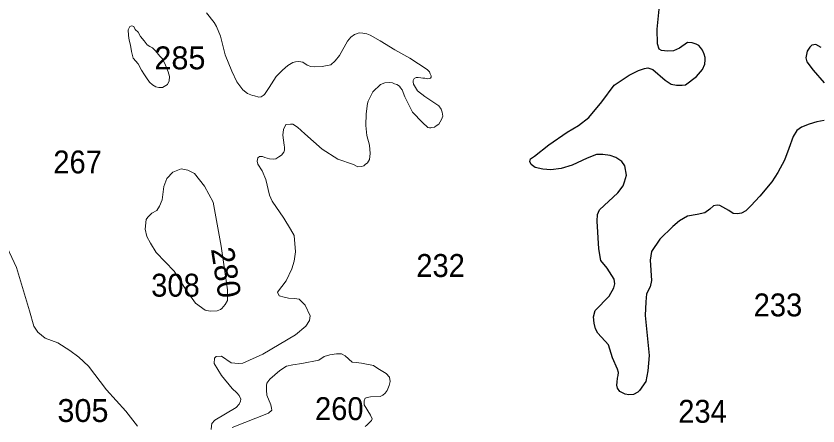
# Model space of a CAD drawing. Extents: x 445.4 to 500, y 8728.7 to 8784.
# Drawn here: x 484.09 to 489.69, y 8776.43 to 8779.29 of the extents above; entities that cross this region are included whole.
import ezdxf
from ezdxf.enums import TextEntityAlignment as Align

# ---------------------------------------------------------------- set-up
doc = ezdxf.new("R2010")
doc.units = 0
doc.header["$LTSCALE"] = 0.064
doc.layers.add('1', color=7, linetype='Continuous', lineweight=25)
doc.layers.add('2', color=7, linetype='Continuous', lineweight=13)
doc.layers.add('21', color=7, linetype='Continuous')
doc.layers.add('61', color=7, linetype='Continuous')

msp = doc.modelspace()

# ---------------------------------------------------------------- linework, layer by layer
at = {"layer": '1'}
for points in [[(487.8988, 8778.2245), (487.8254, 8778.2161), (487.7704, 8778.2211), (487.717, 8778.2311), (487.6887, 8778.2528), (487.6787, 8778.2744), (487.6837, 8778.2927), (487.712, 8778.3111), (487.8121, 8778.3894), (487.9405, 8778.4786), (488.0189, 8778.5252), (488.0906, 8778.5802), (488.1823, 8778.6901), (488.2695, 8778.8078), (488.3729, 8778.8777), (488.4396, 8778.9094), (488.4796, 8778.9244), (488.5046, 8778.9277), (488.5396, 8778.916), (488.6247, 8778.8427), (488.6664, 8778.8144), (488.7047, 8778.8078), (488.7431, 8778.8061), (488.7681, 8778.8094), (488.8431, 8778.8677), (488.8865, 8778.916), (488.9015, 8778.9527), (488.9048, 8778.9827), (488.9048, 8778.9993), (488.8982, 8779.0226), (488.8865, 8779.051), (488.8715, 8779.0693), (488.8598, 8779.0843), (488.8415, 8779.0943), (488.8131, 8779.1026), (488.8131, 8779.1026), (488.7814, 8779.1043), (488.7247, 8779.066), (488.683, 8779.0476), (488.643, 8779.0443), (488.6197, 8779.046), (488.5997, 8779.0493), (488.583, 8779.0593), (488.5713, 8779.0959), (488.568, 8779.1987), (488.5863, 8779.3619)], [(489.7154, 8779.0698), (489.6787, 8779.0898), (489.6503, 8779.0865), (489.6353, 8779.0715), (489.617, 8779.0448), (489.607, 8778.9982), (489.6153, 8778.9699), (489.6587, 8778.9116), (489.7354, 8778.8233)], [(489.7354, 8778.5606), (489.6854, 8778.5506), (489.6304, 8778.5356), (489.577, 8778.514), (489.5453, 8778.4907), (489.5203, 8778.449), (489.4903, 8778.3641), (489.4598, 8778.2831), (489.4131, 8778.1981), (489.3714, 8778.1315), (489.2864, 8778.0316), (489.2247, 8777.9633), (489.1889, 8777.929), (489.1589, 8777.9124), (489.1305, 8777.9091), (489.1005, 8777.9107), (489.0688, 8777.9324), (489.0071, 8777.9657), (488.9888, 8777.969), (488.9637, 8777.964), (488.9371, 8777.9407), (488.902, 8777.9157), (488.8487, 8777.9041), (488.7803, 8777.8924), (488.7253, 8777.8607), (488.6786, 8777.8208), (488.5885, 8777.7325), (488.5302, 8777.6459), (488.521, 8777.5848), (488.5293, 8777.4432), (488.521, 8777.3999), (488.4943, 8777.3499), (488.4893, 8777.2949), (488.4859, 8777.1983), (488.4978, 8777.0819), (488.5128, 8776.9204), (488.5045, 8776.8121), (488.4895, 8776.7388), (488.4461, 8776.6738), (488.4328, 8776.6622), (488.4044, 8776.6472), (488.3711, 8776.6439), (488.3461, 8776.6489), (488.3077, 8776.6672), (488.2927, 8776.6905), (488.2877, 8776.7121), (488.2894, 8776.7338), (488.2927, 8776.7605), (488.296, 8776.7804), (488.2977, 8776.8004), (488.2927, 8776.8238), (488.256, 8776.9037), (488.2277, 8776.9937), (488.1537, 8777.076), (488.1371, 8777.106), (488.1287, 8777.1443), (488.1237, 8777.1893), (488.1354, 8777.2326), (488.2338, 8777.3342), (488.2655, 8777.3925), (488.2721, 8777.4208), (488.2673, 8777.4519), (488.2189, 8777.5285), (488.1756, 8777.5835), (488.1606, 8777.6635), (488.1506, 8777.8567), (488.1523, 8777.9046), (488.1656, 8777.9363), (488.294, 8778.0562), (488.3324, 8778.1045), (488.3407, 8778.1328), (488.3541, 8778.1778), (488.3424, 8778.2428), (488.3224, 8778.2744), (488.2807, 8778.3011), (488.2407, 8778.3161), (488.189, 8778.3227), (488.1456, 8778.3227), (488.0806, 8778.2977), (487.9739, 8778.2478), (487.8988, 8778.2245)]]:
    msp.add_lwpolyline(points, dxfattribs=at)
at = {"layer": '2'}
for points in [[(485.4196, 8779.3132), (485.4728, 8779.2443), (485.4895, 8779.2173), (485.5165, 8779.148), (485.55, 8779.0182), (485.595, 8778.9052), (485.63, 8778.8297), (485.6724, 8778.7744), (485.7059, 8778.7487), (485.7406, 8778.7359), (485.7534, 8778.732), (485.7856, 8778.7243), (485.801, 8778.7256), (485.8152, 8778.7346), (485.8255, 8778.7423), (485.8563, 8778.7911), (485.9052, 8778.8669), (485.9502, 8778.9119), (485.9867, 8778.9435), (486.0098, 8778.9589), (486.0227, 8778.9653), (486.0407, 8778.9705), (486.0639, 8778.9718), (486.0922, 8778.9666), (486.123, 8778.9474), (486.1487, 8778.9371), (486.1732, 8778.9358), (486.2272, 8778.9384), (486.2876, 8778.9486), (486.3185, 8778.9769), (486.3481, 8779.0142), (486.4047, 8779.1144), (486.4275, 8779.1416), (486.4545, 8779.1596), (486.4854, 8779.1725), (486.5124, 8779.1712), (486.5407, 8779.1647), (486.5638, 8779.1558), (486.632, 8779.1172)], [(486.632, 8779.1172), (486.7362, 8779.0543), (486.8395, 8778.9946), (486.9604, 8778.9175), (486.9784, 8778.8995), (486.9835, 8778.8854), (486.9887, 8778.8712), (486.9887, 8778.8635), (486.9848, 8778.8558), (486.9771, 8778.8533), (486.963, 8778.852), (486.9462, 8778.8558), (486.9321, 8778.8558), (486.9167, 8778.8584), (486.8974, 8778.8597), (486.8845, 8778.8597), (486.8704, 8778.8533), (486.8639, 8778.8391), (486.8639, 8778.8301), (486.8665, 8778.8134), (486.8948, 8778.7685), (486.9462, 8778.7274), (487.0157, 8778.6824), (487.0429, 8778.6623), (487.0583, 8778.6404), (487.0673, 8778.6186), (487.0699, 8778.5903), (487.0622, 8778.5672), (487.0429, 8778.5351), (487.0236, 8778.5235), (487.012, 8778.5145), (486.994, 8778.5107), (486.9863, 8778.5094), (486.9786, 8778.5094), (486.9657, 8778.512), (486.9284, 8778.5454), (486.859, 8778.6186), (486.8044, 8778.7246), (486.7864, 8778.7734), (486.7761, 8778.7875), (486.7671, 8778.7991), (486.7504, 8778.8107), (486.7336, 8778.8171), (486.7182, 8778.8222), (486.695, 8778.8261), (486.6655, 8778.8235), (486.6346, 8778.812), (486.5806, 8778.7593), (486.5497, 8778.6963), (486.5446, 8778.6796), (486.5356, 8778.6077), (486.5317, 8778.5258), (486.5407, 8778.4564), (486.5574, 8778.3883), (486.5638, 8778.3292), (486.5574, 8778.2868), (486.5432, 8778.265), (486.5291, 8778.2522), (486.5188, 8778.2432), (486.5021, 8778.238), (486.4764, 8778.2367), (486.4468, 8778.2522), (486.3375, 8778.2894), (486.2286, 8778.3612), (486.1052, 8778.4678), (486.055, 8778.5127), (486.0235, 8778.5352), (486.006, 8778.5352), (485.9736, 8778.5327), (485.9736, 8778.5327), (485.9562, 8778.4979), (485.9537, 8778.458), (485.9612, 8778.3883), (485.9637, 8778.3734), (485.9637, 8778.3535), (485.9587, 8778.3386), (485.9437, 8778.3186), (485.9437, 8778.3186), (485.9238, 8778.3062), (485.9039, 8778.2937), (485.8839, 8778.2913), (485.859, 8778.2937), (485.859, 8778.2937), (485.8266, 8778.3012), (485.8116, 8778.3087), (485.7892, 8778.3087), (485.7892, 8778.3087), (485.7768, 8778.2987), (485.7743, 8778.2763), (485.7768, 8778.2564), (485.8092, 8778.2091), (485.8341, 8778.1494), (485.859, 8778.0398), (485.8789, 8777.9975), (485.9587, 8777.878), (486.0065, 8777.8022), (486.0314, 8777.7574), (486.0414, 8777.6429), (486.0314, 8777.5781), (486.0165, 8777.5234), (485.9766, 8777.4412)], [(484.936, 8776.4269), (484.8542, 8776.5299), (484.7191, 8776.6805), (484.5945, 8776.844), (484.5273, 8776.9072), (484.4647, 8776.9542), (484.3793, 8777.0067), (484.2925, 8777.0394), (484.2398, 8777.0817), (484.2113, 8777.123), (484.1814, 8777.231), (484.0911, 8777.533), (483.9951, 8777.7392)], [(485.9766, 8777.4412), (485.9143, 8777.3616), (485.9143, 8777.3616), (485.9268, 8777.3367), (485.9617, 8777.3267), (485.9916, 8777.3193), (486.0339, 8777.3168), (486.0663, 8777.3118), (486.0863, 8777.2944), (486.1092, 8777.2699), (486.1441, 8777.1952), (486.1391, 8777.1628), (486.1142, 8777.123), (486.0419, 8777.0633), (485.8126, 8776.9288), (485.674, 8776.8658), (485.6416, 8776.8633), (485.5918, 8776.8683), (485.5245, 8776.9156), (485.5245, 8776.9156), (485.4871, 8776.9131), (485.4747, 8776.9006), (485.4747, 8776.9006), (485.4722, 8776.8633), (485.5245, 8776.7787), (485.5993, 8776.689), (485.6317, 8776.6592), (485.6466, 8776.6393), (485.6591, 8776.6144), (485.6566, 8776.5994), (485.6466, 8776.5795), (485.6267, 8776.5571), (485.4772, 8776.4675), (485.4572, 8776.4451), (485.4547, 8776.4277), (485.4522, 8776.4028)], [(485.5993, 8776.4177), (485.8535, 8776.5173), (485.8759, 8776.5372), (485.8734, 8776.5521), (485.8684, 8776.5745), (485.841, 8776.6417), (485.8385, 8776.6766), (485.8385, 8776.709), (485.841, 8776.7264), (485.8609, 8776.7538), (485.9324, 8776.8151), (485.9772, 8776.845), (486.0221, 8776.855), (486.0844, 8776.8624), (486.204, 8776.8873), (486.2414, 8776.9122), (486.2813, 8776.9247), (486.3286, 8776.9321), (486.3635, 8776.9321), (486.3884, 8776.9172), (486.4383, 8776.8724), (486.4657, 8776.8699), (486.5031, 8776.8649), (486.5853, 8776.85), (486.6159, 8776.8283), (486.6757, 8776.7935), (486.6981, 8776.7686), (486.7031, 8776.7387), (486.6956, 8776.7089), (486.6807, 8776.674), (486.6682, 8776.6566), (486.6508, 8776.6417), (486.6333, 8776.6342), (486.566, 8776.6317), (486.566, 8776.6317), (486.5411, 8776.6267), (486.5286, 8776.6217), (486.5212, 8776.6018), (486.5212, 8776.5744), (486.566, 8776.5023), (486.5769, 8776.4775), (486.5723, 8776.4658), (486.559, 8776.4509), (486.5398, 8776.433), (486.5288, 8776.4228)]]:
    msp.add_lwpolyline(points, dxfattribs=at)
for points in [[(484.8969, 8779.221), (484.883, 8779.2171), (484.8715, 8779.1926), (484.873, 8779.1537), (484.879, 8779.1222), (484.8879, 8779.0863), (484.8954, 8779.0429), (484.9074, 8778.9965), (484.9403, 8778.9561), (484.9657, 8778.9127), (484.9852, 8778.8783), (484.9986, 8778.8588), (485.0211, 8778.8289), (485.0405, 8778.8094), (485.066, 8778.7945), (485.0869, 8778.79), (485.1108, 8778.7915), (485.1467, 8778.8124), (485.1587, 8778.8364), (485.1602, 8778.8678), (485.1512, 8778.9007), (485.1318, 8778.9456), (485.1123, 8778.9905), (485.0929, 8779.01), (485.063, 8779.0474), (485.0405, 8779.0669), (485.0241, 8779.0773), (485.0046, 8779.0878), (484.9837, 8779.1163), (484.9583, 8779.1477), (484.9403, 8779.1761), (484.9209, 8779.1956), (484.9106, 8779.2176)], [(485.5225, 8777.6829), (485.4665, 8777.9906), (485.4042, 8778.1025), (485.3357, 8778.1896), (485.289, 8778.2144), (485.2424, 8778.2238), (485.1832, 8778.1989), (485.1427, 8778.1554), (485.121, 8778.0994), (485.1085, 8778.0062), (485.0898, 8777.9627), (485.0712, 8777.9316), (485.0369, 8777.9129), (485.0089, 8777.8849), (484.9964, 8777.8694), (484.9902, 8777.801), (485.0027, 8777.7513), (485.0276, 8777.7046), (485.068, 8777.6394), (485.1926, 8777.5088), (485.2766, 8777.3751), (485.342, 8777.285), (485.4104, 8777.2353), (485.4447, 8777.229), (485.4945, 8777.2321), (485.5163, 8777.2415), (485.5256, 8777.2477), (485.5505, 8777.2757), (485.5661, 8777.3036), (485.5661, 8777.3782)]]:
    msp.add_lwpolyline(points, close=True, dxfattribs=at)

# ---------------------------------------------------------------- texts
at = {"layer": '21'}
for s, p in [('285', (485.0548, 8778.9175)), ('305', (484.3771, 8776.455))]:
    msp.add_text(s, height=0.16, dxfattribs=at).set_placement(p)
at = {"layer": '21', "width": 0.95}
for s, p in [('267', (484.3485, 8778.1907)), ('232', (486.8857, 8777.4677)), ('233', (489.2437, 8777.1924)), ('260', (486.1775, 8776.4682)), ('234', (488.7166, 8776.4496))]:
    msp.add_text(s, height=0.16, dxfattribs=at).set_placement(p)
msp.add_text('308', height=0.16, dxfattribs=at).set_placement((485.3717, 8777.3301), align=Align.RIGHT)
at = {"layer": '61'}
msp.add_text('280', height=0.16, rotation=278.921, dxfattribs=at).set_placement((485.4771, 8777.4871), align=Align.CENTER)

doc.saveas('drawing.dxf')
